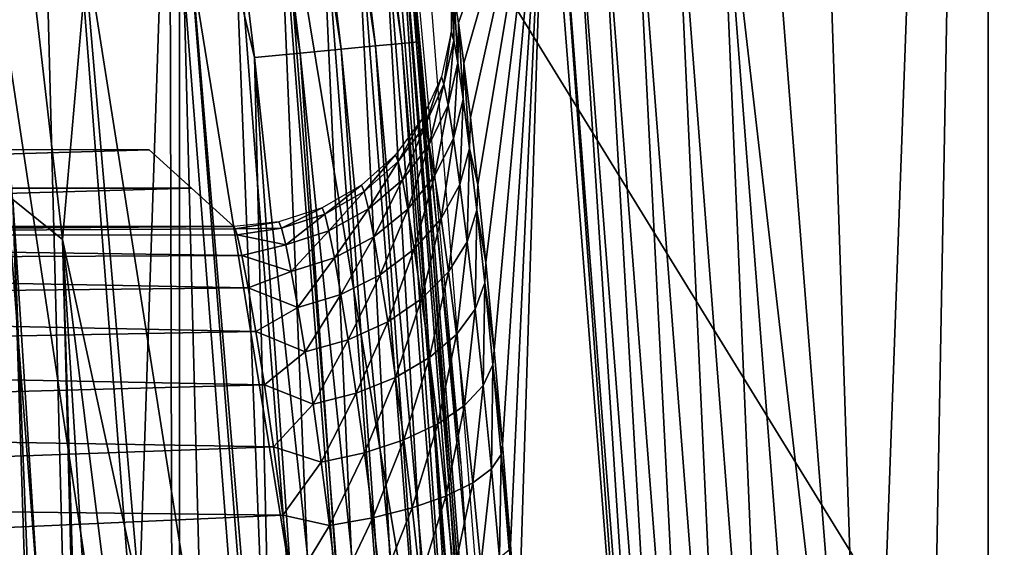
# Model space of a CAD drawing. Header units: millimetres. Extents: x -60 to 60, y -60 to 60.
# Tile 328 of 367: x 56.27 to 58.52, y 4.28 to 5.49. Entities that reach past the tile are written whole.
import ezdxf

# ---------------------------------------------------------------- set-up
doc = ezdxf.new("R2010")
doc.units = ezdxf.units.MM
doc.header["$LTSCALE"] = 81.481481
for name, color, linetype in [('1', 7, 'CONTINUOUS'), ('101', 7, 'CONTINUOUS'), ('117', 7, 'CONTINUOUS'), ('124', 7, 'CONTINUOUS'), ('182', 7, 'CONTINUOUS'), ('192', 7, 'CONTINUOUS'), ('197', 7, 'CONTINUOUS'), ('2', 7, 'CONTINUOUS'), ('209', 7, 'CONTINUOUS'), ('210', 7, 'CONTINUOUS'), ('224', 7, 'CONTINUOUS'), ('226', 7, 'CONTINUOUS'), ('228', 7, 'CONTINUOUS'), ('288', 7, 'CONTINUOUS')]:
    doc.layers.add(name, color=color, linetype=linetype)

msp = doc.modelspace()

# ---------------------------------------------------------------- linework, layer by layer
at = {"layer": '1', "color": 7, "linetype": 'Continuous', "true_color": 0xf5f5f5}
for points in [[(58.933, 3.0374), (57.1089, 6.002), (58.6985, 6.0672), (58.933, 3.0374)], [(57.3448, 3.0049), (57.1089, 6.002), (58.933, 3.0374), (57.3448, 3.0049)]]:
    msp.add_3dface(points, dxfattribs=at)
at = {"layer": '101', "color": 7, "linetype": 'Continuous', "true_color": 0xf5f5f5}
for points in [[(57.276, 5.4829, 13.4806), (57.4748, 6.0408, 28.0087), (57.2664, 5.5418, 13.2566), (57.276, 5.4829, 13.4806)], [(57.2885, 5.3905, 13.6917), (57.4748, 6.0408, 28.0087), (57.276, 5.4829, 13.4806), (57.2885, 5.3905, 13.6917)], [(57.3034, 5.2665, 13.8866), (57.4748, 6.0408, 28.0087), (57.2885, 5.3905, 13.6917), (57.3034, 5.2665, 13.8866)], [(57.3203, 5.1134, 14.0609), (57.4748, 6.0408, 28.0087), (57.3034, 5.2665, 13.8866), (57.3203, 5.1134, 14.0609)], [(57.3386, 4.9346, 14.21), (57.4748, 6.0408, 28.0087), (57.3203, 5.1134, 14.0609), (57.3386, 4.9346, 14.21)], [(57.3576, 4.7343, 14.3304), (57.4748, 6.0408, 28.0087), (57.3386, 4.9346, 14.21), (57.3576, 4.7343, 14.3304)], [(57.3767, 4.5174, 14.4187), (57.4748, 6.0408, 28.0087), (57.3576, 4.7343, 14.3304), (57.3767, 4.5174, 14.4187)], [(57.3951, 4.289, 14.4728), (57.4748, 6.0408, 28.0087), (57.3767, 4.5174, 14.4187), (57.3951, 4.289, 14.4728)], [(57.4126, 4.0525, 14.4913), (57.4748, 6.0408, 28.0087), (57.3951, 4.289, 14.4728), (57.4126, 4.0525, 14.4913)], [(57.7122, 3.0246, 28.0087), (57.4748, 6.0408, 28.0087), (57.4126, 4.0525, 14.4913), (57.7122, 3.0246, 28.0087)]]:
    msp.add_3dface(points, dxfattribs=at)
at = {"layer": '117', "color": 7, "linetype": 'Continuous', "true_color": 0xf5f5f5}
for points in [[(57.1089, 6.002), (57.3448, 3.0049), (56.8703, 5.8786, -0.021), (57.1089, 6.002)], [(56.8703, 5.8786, -0.021), (57.0975, 2.9432, -0.021), (56.6266, 5.8534, -0.0841), (56.8703, 5.8786, -0.021)], [(56.8703, 5.8786, -0.021), (57.3448, 3.0049), (57.0975, 2.9432, -0.021), (56.8703, 5.8786, -0.021)], [(56.6266, 5.8534, -0.0841), (56.8528, 2.9306, -0.0841), (56.3968, 5.8297, -0.1875), (56.6266, 5.8534, -0.0841)], [(56.6266, 5.8534, -0.0841), (57.0975, 2.9432, -0.021), (56.8528, 2.9306, -0.0841), (56.6266, 5.8534, -0.0841)], [(56.3968, 5.8297, -0.1875), (56.6222, 2.9187, -0.1875), (56.1877, 5.8081, -0.3282), (56.3968, 5.8297, -0.1875)], [(56.3968, 5.8297, -0.1875), (56.8528, 2.9306, -0.0841), (56.6222, 2.9187, -0.1875), (56.3968, 5.8297, -0.1875)], [(56.1877, 5.8081, -0.3282), (56.4122, 2.9079, -0.3282), (56.005, 5.7892, -0.5022), (56.1877, 5.8081, -0.3282)], [(56.005, 5.7892, -0.5022), (56.4122, 2.9079, -0.3282), (56.2288, 2.8984, -0.5022), (56.005, 5.7892, -0.5022)], [(56.1877, 5.8081, -0.3282), (56.6222, 2.9187, -0.1875), (56.4122, 2.9079, -0.3282), (56.1877, 5.8081, -0.3282)]]:
    msp.add_3dface(points, dxfattribs=at)
at = {"layer": '124', "color": 7, "linetype": 'Continuous', "true_color": 0xf5f5f5}
for points in [[(58.2115, 3.0503, 28.5), (57.9721, 6.0927, 28.5), (57.8729, 5.9823, 28.4877), (58.2115, 3.0503, 28.5)], [(57.4748, 6.0408, 28.0087), (57.7122, 3.0246, 28.0087), (57.4991, 5.9436, 28.118), (57.4748, 6.0408, 28.0087)], [(57.9055, 2.9849, 28.3931), (57.7687, 5.9715, 28.4515), (57.675, 5.9618, 28.3931), (57.9055, 2.9849, 28.3931)], [(57.9996, 2.9897, 28.4515), (57.8729, 5.9823, 28.4877), (57.7687, 5.9715, 28.4515), (57.9996, 2.9897, 28.4515)], [(57.9996, 2.9897, 28.4515), (57.7687, 5.9715, 28.4515), (57.9055, 2.9849, 28.3931), (57.9996, 2.9897, 28.4515)], [(58.1042, 2.9951, 28.4877), (58.2115, 3.0503, 28.5), (57.8729, 5.9823, 28.4877), (58.1042, 2.9951, 28.4877)], [(58.1042, 2.9951, 28.4877), (57.8729, 5.9823, 28.4877), (57.9996, 2.9897, 28.4515), (58.1042, 2.9951, 28.4877)], [(57.7288, 2.9758, 28.118), (57.5368, 5.9475, 28.2221), (57.4991, 5.9436, 28.118), (57.7288, 2.9758, 28.118)], [(57.7122, 3.0246, 28.0087), (57.7288, 2.9758, 28.118), (57.4991, 5.9436, 28.118), (57.7122, 3.0246, 28.0087)], [(57.7667, 2.9777, 28.2221), (57.5965, 5.9537, 28.3154), (57.5368, 5.9475, 28.2221), (57.7667, 2.9777, 28.2221)], [(57.7667, 2.9777, 28.2221), (57.5368, 5.9475, 28.2221), (57.7288, 2.9758, 28.118), (57.7667, 2.9777, 28.2221)], [(57.8266, 2.9808, 28.3154), (57.675, 5.9618, 28.3931), (57.5965, 5.9537, 28.3154), (57.8266, 2.9808, 28.3154)], [(57.8266, 2.9808, 28.3154), (57.5965, 5.9537, 28.3154), (57.7667, 2.9777, 28.2221), (57.8266, 2.9808, 28.3154)], [(57.9055, 2.9849, 28.3931), (57.675, 5.9618, 28.3931), (57.8266, 2.9808, 28.3154), (57.9055, 2.9849, 28.3931)]]:
    msp.add_3dface(points, dxfattribs=at)
at = {"layer": '182', "color": 7, "linetype": 'Continuous', "true_color": 0xf5f5f5}
for points in [[(53.6, 5.1923, 2.9825), (53.6, 5.1047, 8), (56.569, 5.1923, 2.9825), (53.6, 5.1923, 2.9825)], [(56.569, 5.1923, 2.9825), (53.6, 5.1047, 8), (56.6658, 5.1047, 8.0019), (56.569, 5.1923, 2.9825)], [(53.6, 5.1047, 8), (53.6, 5.0172, 13.0175), (56.6658, 5.1047, 8.0019), (53.6, 5.1047, 8)], [(53.6, 5.0172, 13.0175), (56.7623, 5.0172, 13.0175), (56.6658, 5.1047, 8.0019), (53.6, 5.0172, 13.0175)]]:
    msp.add_3dface(points, dxfattribs=at)
at = {"layer": '192', "color": 7, "linetype": 'Continuous', "true_color": 0xf5f5f5}
for points in [[(56.7623, 5.0172, 13.0175), (53.6, 5.0172, 13.0175), (53.6, 4.9952, 13.2089), (56.7623, 5.0172, 13.0175)], [(56.7623, 5.0172, 13.0175), (53.6, 4.9952, 13.2089), (56.7655, 5.0116, 13.1068), (56.7623, 5.0172, 13.0175)], [(56.7655, 5.0116, 13.1068), (53.6, 4.9952, 13.2089), (56.7697, 4.9983, 13.1941), (56.7655, 5.0116, 13.1068)], [(56.7697, 4.9983, 13.1941), (53.6, 4.9952, 13.2089), (56.7809, 4.9509, 13.3583), (56.7697, 4.9983, 13.1941)], [(53.6, 4.9952, 13.2089), (53.6, 4.9365, 13.3939), (56.7809, 4.9509, 13.3583), (53.6, 4.9952, 13.2089)], [(56.7809, 4.9509, 13.3583), (53.6, 4.9365, 13.3939), (56.7954, 4.8765, 13.5116), (56.7809, 4.9509, 13.3583)], [(53.6, 4.9365, 13.3939), (53.6, 4.8431, 13.564), (56.7954, 4.8765, 13.5116), (53.6, 4.9365, 13.3939)], [(56.7954, 4.8765, 13.5116), (53.6, 4.8431, 13.564), (56.8129, 4.7769, 13.6504), (56.7954, 4.8765, 13.5116)], [(53.6, 4.8431, 13.564), (53.6, 4.7186, 13.7128), (56.8129, 4.7769, 13.6504), (53.6, 4.8431, 13.564)], [(56.8129, 4.7769, 13.6504), (53.6, 4.7186, 13.7128), (56.8324, 4.6547, 13.7705), (56.8129, 4.7769, 13.6504)], [(53.6, 4.7186, 13.7128), (53.6, 4.5677, 13.8349), (56.8324, 4.6547, 13.7705), (53.6, 4.7186, 13.7128)], [(56.8324, 4.6547, 13.7705), (53.6, 4.5677, 13.8349), (56.8531, 4.5134, 13.8683), (56.8324, 4.6547, 13.7705)], [(53.6, 4.5677, 13.8349), (53.6, 4.3961, 13.9255), (56.8531, 4.5134, 13.8683), (53.6, 4.5677, 13.8349)], [(56.8531, 4.5134, 13.8683), (53.6, 4.3961, 13.9255), (56.8741, 4.3571, 13.9405), (56.8531, 4.5134, 13.8683)], [(53.6, 4.3961, 13.9255), (53.6, 4.2103, 13.9812), (56.8741, 4.3571, 13.9405), (53.6, 4.3961, 13.9255)], [(56.8741, 4.3571, 13.9405), (53.6, 4.2103, 13.9812), (56.8946, 4.1906, 13.9849), (56.8741, 4.3571, 13.9405)]]:
    msp.add_3dface(points, dxfattribs=at)
at = {"layer": '197', "color": 7, "linetype": 'Continuous', "true_color": 0xf5f5f5}
for points in [[(57.2652, 5.4427, 13.2326), (57.2599, 5.5654, 13.0175), (57.2591, 5.4614, 13.0157), (57.2652, 5.4427, 13.2326)], [(57.2664, 5.5418, 13.2566), (57.2599, 5.5654, 13.0175), (57.2652, 5.4427, 13.2326), (57.2664, 5.5418, 13.2566)], [(57.2745, 5.3915, 13.4447), (57.2664, 5.5418, 13.2566), (57.2652, 5.4427, 13.2326), (57.2745, 5.3915, 13.4447)], [(57.276, 5.4829, 13.4806), (57.2664, 5.5418, 13.2566), (57.2745, 5.3915, 13.4447), (57.276, 5.4829, 13.4806)], [(57.2867, 5.3087, 13.6472), (57.276, 5.4829, 13.4806), (57.2745, 5.3915, 13.4447), (57.2867, 5.3087, 13.6472)], [(57.2885, 5.3905, 13.6917), (57.276, 5.4829, 13.4806), (57.2867, 5.3087, 13.6472), (57.2885, 5.3905, 13.6917)], [(57.2428, 5.3424, 13.2158), (57.2591, 5.4614, 13.0157), (57.2368, 5.3597, 13.0143), (57.2428, 5.3424, 13.2158)], [(57.2652, 5.4427, 13.2326), (57.2591, 5.4614, 13.0157), (57.2428, 5.3424, 13.2158), (57.2652, 5.4427, 13.2326)], [(57.2521, 5.2949, 13.4128), (57.2652, 5.4427, 13.2326), (57.2428, 5.3424, 13.2158), (57.2521, 5.2949, 13.4128)], [(57.2745, 5.3915, 13.4447), (57.2652, 5.4427, 13.2326), (57.2521, 5.2949, 13.4128), (57.2745, 5.3915, 13.4447)], [(57.2644, 5.2181, 13.601), (57.2745, 5.3915, 13.4447), (57.2521, 5.2949, 13.4128), (57.2644, 5.2181, 13.601)], [(57.2867, 5.3087, 13.6472), (57.2745, 5.3915, 13.4447), (57.2644, 5.2181, 13.601), (57.2867, 5.3087, 13.6472)], [(57.3014, 5.1957, 13.8356), (57.2885, 5.3905, 13.6917), (57.2867, 5.3087, 13.6472), (57.3014, 5.1957, 13.8356)], [(57.3034, 5.2665, 13.8866), (57.2885, 5.3905, 13.6917), (57.3014, 5.1957, 13.8356), (57.3034, 5.2665, 13.8866)], [(57.2, 5.2487, 13.2009), (57.2368, 5.3597, 13.0143), (57.1939, 5.2649, 13.0135), (57.2, 5.2487, 13.2009)], [(57.2428, 5.3424, 13.2158), (57.2368, 5.3597, 13.0143), (57.2, 5.2487, 13.2009), (57.2428, 5.3424, 13.2158)], [(57.2093, 5.2045, 13.384), (57.2428, 5.3424, 13.2158), (57.2, 5.2487, 13.2009), (57.2093, 5.2045, 13.384)], [(57.2521, 5.2949, 13.4128), (57.2428, 5.3424, 13.2158), (57.2093, 5.2045, 13.384), (57.2521, 5.2949, 13.4128)], [(57.2215, 5.133, 13.559), (57.2521, 5.2949, 13.4128), (57.2093, 5.2045, 13.384), (57.2215, 5.133, 13.559)], [(57.2644, 5.2181, 13.601), (57.2521, 5.2949, 13.4128), (57.2215, 5.133, 13.559), (57.2644, 5.2181, 13.601)], [(57.2791, 5.1132, 13.776), (57.2867, 5.3087, 13.6472), (57.2644, 5.2181, 13.601), (57.2791, 5.1132, 13.776)], [(57.3014, 5.1957, 13.8356), (57.2867, 5.3087, 13.6472), (57.2791, 5.1132, 13.776), (57.3014, 5.1957, 13.8356)], [(57.1384, 5.1657, 13.1884), (57.1939, 5.2649, 13.0135), (57.1323, 5.1809, 13.0132), (57.1384, 5.1657, 13.1884)], [(57.2, 5.2487, 13.2009), (57.1939, 5.2649, 13.0135), (57.1384, 5.1657, 13.1884), (57.2, 5.2487, 13.2009)], [(57.1477, 5.1242, 13.3597), (57.2, 5.2487, 13.2009), (57.1384, 5.1657, 13.1884), (57.1477, 5.1242, 13.3597)], [(57.2093, 5.2045, 13.384), (57.2, 5.2487, 13.2009), (57.1477, 5.1242, 13.3597), (57.2093, 5.2045, 13.384)], [(57.3203, 5.1134, 14.0609), (57.3034, 5.2665, 13.8866), (57.3014, 5.1957, 13.8356), (57.3203, 5.1134, 14.0609)], [(57.16, 5.057, 13.5231), (57.2093, 5.2045, 13.384), (57.1477, 5.1242, 13.3597), (57.16, 5.057, 13.5231)], [(57.2215, 5.133, 13.559), (57.2093, 5.2045, 13.384), (57.16, 5.057, 13.5231), (57.2215, 5.133, 13.559)], [(57.2363, 5.0354, 13.7217), (57.2644, 5.2181, 13.601), (57.2215, 5.133, 13.559), (57.2363, 5.0354, 13.7217)], [(57.2791, 5.1132, 13.776), (57.2644, 5.2181, 13.601), (57.2363, 5.0354, 13.7217), (57.2791, 5.1132, 13.776)], [(57.0607, 5.0969, 13.1791), (57.1323, 5.1809, 13.0132), (57.0546, 5.1116, 13.0135), (57.0607, 5.0969, 13.1791)], [(57.1384, 5.1657, 13.1884), (57.1323, 5.1809, 13.0132), (57.0607, 5.0969, 13.1791), (57.1384, 5.1657, 13.1884)], [(57.2958, 4.9824, 13.9339), (57.3014, 5.1957, 13.8356), (57.2791, 5.1132, 13.776), (57.2958, 4.9824, 13.9339)], [(57.3181, 5.0547, 14.0054), (57.3014, 5.1957, 13.8356), (57.2958, 4.9824, 13.9339), (57.3181, 5.0547, 14.0054)], [(57.3181, 5.0547, 14.0054), (57.3203, 5.1134, 14.0609), (57.3014, 5.1957, 13.8356), (57.3181, 5.0547, 14.0054)], [(57.0701, 5.0573, 13.3407), (57.1384, 5.1657, 13.1884), (57.0607, 5.0969, 13.1791), (57.0701, 5.0573, 13.3407)], [(57.1477, 5.1242, 13.3597), (57.1384, 5.1657, 13.1884), (57.0701, 5.0573, 13.3407), (57.1477, 5.1242, 13.3597)], [(57.1748, 4.9656, 13.675), (57.2215, 5.133, 13.559), (57.16, 5.057, 13.5231), (57.1748, 4.9656, 13.675)], [(57.2363, 5.0354, 13.7217), (57.2215, 5.133, 13.559), (57.1748, 4.9656, 13.675), (57.2363, 5.0354, 13.7217)], [(56.9704, 5.0454, 13.1732), (57.0546, 5.1116, 13.0135), (56.9643, 5.0598, 13.0143), (56.9704, 5.0454, 13.1732)], [(57.0607, 5.0969, 13.1791), (57.0546, 5.1116, 13.0135), (56.9704, 5.0454, 13.1732), (57.0607, 5.0969, 13.1791)], [(57.0825, 4.9935, 13.4948), (57.1477, 5.1242, 13.3597), (57.0701, 5.0573, 13.3407), (57.0825, 4.9935, 13.4948)], [(57.16, 5.057, 13.5231), (57.1477, 5.1242, 13.3597), (57.0825, 4.9935, 13.4948), (57.16, 5.057, 13.5231)], [(57.253, 4.9137, 13.8684), (57.2791, 5.1132, 13.776), (57.2363, 5.0354, 13.7217), (57.253, 4.9137, 13.8684)], [(57.2958, 4.9824, 13.9339), (57.2791, 5.1132, 13.776), (57.253, 4.9137, 13.8684), (57.2958, 4.9824, 13.9339)], [(57.3386, 4.9346, 14.21), (57.3203, 5.1134, 14.0609), (57.3181, 5.0547, 14.0054), (57.3386, 4.9346, 14.21)], [(56.9799, 5.007, 13.3281), (57.0607, 5.0969, 13.1791), (56.9704, 5.0454, 13.1732), (56.9799, 5.007, 13.3281)], [(57.0701, 5.0573, 13.3407), (57.0607, 5.0969, 13.1791), (56.9799, 5.007, 13.3281), (57.0701, 5.0573, 13.3407)], [(56.8714, 5.0134, 13.171), (56.9643, 5.0598, 13.0143), (56.8652, 5.0279, 13.0157), (56.8714, 5.0134, 13.171)], [(56.9704, 5.0454, 13.1732), (56.9643, 5.0598, 13.0143), (56.8714, 5.0134, 13.171), (56.9704, 5.0454, 13.1732)], [(56.8809, 4.9753, 13.3222), (56.9704, 5.0454, 13.1732), (56.8714, 5.0134, 13.171), (56.8809, 4.9753, 13.3222)], [(56.9799, 5.007, 13.3281), (56.9704, 5.0454, 13.1732), (56.8809, 4.9753, 13.3222), (56.9799, 5.007, 13.3281)], [(56.9923, 4.9453, 13.4755), (57.0701, 5.0573, 13.3407), (56.9799, 5.007, 13.3281), (56.9923, 4.9453, 13.4755)], [(57.0825, 4.9935, 13.4948), (57.0701, 5.0573, 13.3407), (56.9923, 4.9453, 13.4755), (57.0825, 4.9935, 13.4948)], [(57.0973, 4.9068, 13.6378), (57.16, 5.057, 13.5231), (57.0825, 4.9935, 13.4948), (57.0973, 4.9068, 13.6378)], [(57.1748, 4.9656, 13.675), (57.16, 5.057, 13.5231), (57.0973, 4.9068, 13.6378), (57.1748, 4.9656, 13.675)], [(57.3139, 4.8281, 14.0707), (57.3181, 5.0547, 14.0054), (57.2958, 4.9824, 13.9339), (57.3139, 4.8281, 14.0707)], [(57.3361, 4.8886, 14.1524), (57.3181, 5.0547, 14.0054), (57.3139, 4.8281, 14.0707), (57.3361, 4.8886, 14.1524)], [(57.3361, 4.8886, 14.1524), (57.3386, 4.9346, 14.21), (57.3181, 5.0547, 14.0054), (57.3361, 4.8886, 14.1524)], [(56.7623, 5.0172, 13.0175), (56.7655, 5.0116, 13.1068), (56.8652, 5.0279, 13.0157), (56.7623, 5.0172, 13.0175)], [(56.7655, 5.0116, 13.1068), (56.8714, 5.0134, 13.171), (56.8652, 5.0279, 13.0157), (56.7655, 5.0116, 13.1068)], [(57.1915, 4.8516, 13.8117), (57.2363, 5.0354, 13.7217), (57.1748, 4.9656, 13.675), (57.1915, 4.8516, 13.8117)], [(57.253, 4.9137, 13.8684), (57.2363, 5.0354, 13.7217), (57.1915, 4.8516, 13.8117), (57.253, 4.9137, 13.8684)], [(56.7655, 5.0116, 13.1068), (56.7697, 4.9983, 13.1941), (56.8714, 5.0134, 13.171), (56.7655, 5.0116, 13.1068)], [(56.7697, 4.9983, 13.1941), (56.8809, 4.9753, 13.3222), (56.8714, 5.0134, 13.171), (56.7697, 4.9983, 13.1941)], [(56.7697, 4.9983, 13.1941), (56.7809, 4.9509, 13.3583), (56.8809, 4.9753, 13.3222), (56.7697, 4.9983, 13.1941)], [(56.8933, 4.9143, 13.4658), (56.9799, 5.007, 13.3281), (56.8809, 4.9753, 13.3222), (56.8933, 4.9143, 13.4658)], [(56.9923, 4.9453, 13.4755), (56.9799, 5.007, 13.3281), (56.8933, 4.9143, 13.4658), (56.9923, 4.9453, 13.4755)], [(56.7809, 4.9509, 13.3583), (56.8933, 4.9143, 13.4658), (56.8809, 4.9753, 13.3222), (56.7809, 4.9509, 13.3583)], [(57.0072, 4.8616, 13.6119), (57.0825, 4.9935, 13.4948), (56.9923, 4.9453, 13.4755), (57.0072, 4.8616, 13.6119)], [(57.0973, 4.9068, 13.6378), (57.0825, 4.9935, 13.4948), (57.0072, 4.8616, 13.6119), (57.0973, 4.9068, 13.6378)], [(57.2711, 4.7702, 13.9954), (57.2958, 4.9824, 13.9339), (57.253, 4.9137, 13.8684), (57.2711, 4.7702, 13.9954)], [(57.3139, 4.8281, 14.0707), (57.2958, 4.9824, 13.9339), (57.2711, 4.7702, 13.9954), (57.3139, 4.8281, 14.0707)], [(57.1141, 4.7989, 13.7663), (57.1748, 4.9656, 13.675), (57.0973, 4.9068, 13.6378), (57.1141, 4.7989, 13.7663)], [(57.1915, 4.8516, 13.8117), (57.1748, 4.9656, 13.675), (57.1141, 4.7989, 13.7663), (57.1915, 4.8516, 13.8117)], [(56.7809, 4.9509, 13.3583), (56.7954, 4.8765, 13.5116), (56.8933, 4.9143, 13.4658), (56.7809, 4.9509, 13.3583)], [(56.9083, 4.8319, 13.5983), (56.9923, 4.9453, 13.4755), (56.8933, 4.9143, 13.4658), (56.9083, 4.8319, 13.5983)], [(57.0072, 4.8616, 13.6119), (56.9923, 4.9453, 13.4755), (56.9083, 4.8319, 13.5983), (57.0072, 4.8616, 13.6119)], [(57.3576, 4.7343, 14.3304), (57.3386, 4.9346, 14.21), (57.3361, 4.8886, 14.1524), (57.3576, 4.7343, 14.3304)], [(56.7954, 4.8765, 13.5116), (56.9083, 4.8319, 13.5983), (56.8933, 4.9143, 13.4658), (56.7954, 4.8765, 13.5116)], [(57.2096, 4.7174, 13.93), (57.253, 4.9137, 13.8684), (57.1915, 4.8516, 13.8117), (57.2096, 4.7174, 13.93)], [(57.2711, 4.7702, 13.9954), (57.253, 4.9137, 13.8684), (57.2096, 4.7174, 13.93), (57.2711, 4.7702, 13.9954)], [(57.024, 4.7578, 13.7341), (57.0973, 4.9068, 13.6378), (57.0072, 4.8616, 13.6119), (57.024, 4.7578, 13.7341)], [(57.1141, 4.7989, 13.7663), (57.0973, 4.9068, 13.6378), (57.024, 4.7578, 13.7341), (57.1141, 4.7989, 13.7663)], [(57.3327, 4.6536, 14.1827), (57.3361, 4.8886, 14.1524), (57.3139, 4.8281, 14.0707), (57.3327, 4.6536, 14.1827)], [(57.3549, 4.7009, 14.2728), (57.3361, 4.8886, 14.1524), (57.3327, 4.6536, 14.1827), (57.3549, 4.7009, 14.2728)], [(57.3549, 4.7009, 14.2728), (57.3576, 4.7343, 14.3304), (57.3361, 4.8886, 14.1524), (57.3549, 4.7009, 14.2728)], [(56.7954, 4.8765, 13.5116), (56.8129, 4.7769, 13.6504), (56.9083, 4.8319, 13.5983), (56.7954, 4.8765, 13.5116)], [(56.9252, 4.7301, 13.7166), (57.0072, 4.8616, 13.6119), (56.9083, 4.8319, 13.5983), (56.9252, 4.7301, 13.7166)], [(57.024, 4.7578, 13.7341), (57.0072, 4.8616, 13.6119), (56.9252, 4.7301, 13.7166), (57.024, 4.7578, 13.7341)], [(57.1322, 4.6721, 13.8772), (57.1915, 4.8516, 13.8117), (57.1141, 4.7989, 13.7663), (57.1322, 4.6721, 13.8772)], [(57.2096, 4.7174, 13.93), (57.1915, 4.8516, 13.8117), (57.1322, 4.6721, 13.8772), (57.2096, 4.7174, 13.93)], [(56.8129, 4.7769, 13.6504), (56.9252, 4.7301, 13.7166), (56.9083, 4.8319, 13.5983), (56.8129, 4.7769, 13.6504)], [(57.2899, 4.608, 14.0995), (57.3139, 4.8281, 14.0707), (57.2711, 4.7702, 13.9954), (57.2899, 4.608, 14.0995)], [(57.3327, 4.6536, 14.1827), (57.3139, 4.8281, 14.0707), (57.2899, 4.608, 14.0995), (57.3327, 4.6536, 14.1827)], [(57.0421, 4.6361, 13.8392), (57.1141, 4.7989, 13.7663), (57.024, 4.7578, 13.7341), (57.0421, 4.6361, 13.8392)], [(57.1322, 4.6721, 13.8772), (57.1141, 4.7989, 13.7663), (57.0421, 4.6361, 13.8392), (57.1322, 4.6721, 13.8772)], [(56.8129, 4.7769, 13.6504), (56.8324, 4.6547, 13.7705), (56.9252, 4.7301, 13.7166), (56.8129, 4.7769, 13.6504)], [(56.9434, 4.6111, 13.8179), (57.024, 4.7578, 13.7341), (56.9252, 4.7301, 13.7166), (56.9434, 4.6111, 13.8179)], [(57.0421, 4.6361, 13.8392), (57.024, 4.7578, 13.7341), (56.9434, 4.6111, 13.8179), (57.0421, 4.6361, 13.8392)], [(57.2285, 4.5659, 14.0267), (57.2711, 4.7702, 13.9954), (57.2096, 4.7174, 13.93), (57.2285, 4.5659, 14.0267)], [(57.2899, 4.608, 14.0995), (57.2711, 4.7702, 13.9954), (57.2285, 4.5659, 14.0267), (57.2899, 4.608, 14.0995)], [(56.8324, 4.6547, 13.7705), (56.9434, 4.6111, 13.8179), (56.9252, 4.7301, 13.7166), (56.8324, 4.6547, 13.7705)], [(57.3767, 4.5174, 14.4187), (57.3576, 4.7343, 14.3304), (57.3549, 4.7009, 14.2728), (57.3767, 4.5174, 14.4187)], [(57.151, 4.5292, 13.9676), (57.2096, 4.7174, 13.93), (57.1322, 4.6721, 13.8772), (57.151, 4.5292, 13.9676)], [(57.2285, 4.5659, 14.0267), (57.2096, 4.7174, 13.93), (57.151, 4.5292, 13.9676), (57.2285, 4.5659, 14.0267)], [(57.3516, 4.4629, 14.2669), (57.3549, 4.7009, 14.2728), (57.3327, 4.6536, 14.1827), (57.3516, 4.4629, 14.2669)], [(57.3738, 4.4956, 14.3633), (57.3549, 4.7009, 14.2728), (57.3516, 4.4629, 14.2669), (57.3738, 4.4956, 14.3633)], [(57.3738, 4.4956, 14.3633), (57.3767, 4.5174, 14.4187), (57.3549, 4.7009, 14.2728), (57.3738, 4.4956, 14.3633)], [(57.061, 4.4994, 13.9246), (57.1322, 4.6721, 13.8772), (57.0421, 4.6361, 13.8392), (57.061, 4.4994, 13.9246)], [(57.151, 4.5292, 13.9676), (57.1322, 4.6721, 13.8772), (57.061, 4.4994, 13.9246), (57.151, 4.5292, 13.9676)], [(56.8324, 4.6547, 13.7705), (56.8531, 4.5134, 13.8683), (56.9434, 4.6111, 13.8179), (56.8324, 4.6547, 13.7705)], [(57.3088, 4.4307, 14.1776), (57.3327, 4.6536, 14.1827), (57.2899, 4.608, 14.0995), (57.3088, 4.4307, 14.1776)], [(57.3516, 4.4629, 14.2669), (57.3327, 4.6536, 14.1827), (57.3088, 4.4307, 14.1776), (57.3516, 4.4629, 14.2669)], [(56.9622, 4.4779, 13.8997), (57.0421, 4.6361, 13.8392), (56.9434, 4.6111, 13.8179), (56.9622, 4.4779, 13.8997)], [(57.061, 4.4994, 13.9246), (57.0421, 4.6361, 13.8392), (56.9622, 4.4779, 13.8997), (57.061, 4.4994, 13.9246)], [(56.8531, 4.5134, 13.8683), (56.9622, 4.4779, 13.8997), (56.9434, 4.6111, 13.8179), (56.8531, 4.5134, 13.8683)], [(57.2474, 4.4004, 14.0992), (57.2899, 4.608, 14.0995), (57.2285, 4.5659, 14.0267), (57.2474, 4.4004, 14.0992)], [(57.3088, 4.4307, 14.1776), (57.2899, 4.608, 14.0995), (57.2474, 4.4004, 14.0992), (57.3088, 4.4307, 14.1776)], [(57.1699, 4.3733, 14.0351), (57.2285, 4.5659, 14.0267), (57.151, 4.5292, 13.9676), (57.1699, 4.3733, 14.0351)], [(57.2474, 4.4004, 14.0992), (57.2285, 4.5659, 14.0267), (57.1699, 4.3733, 14.0351), (57.2474, 4.4004, 14.0992)], [(57.0799, 4.3507, 13.988), (57.151, 4.5292, 13.9676), (57.061, 4.4994, 13.9246), (57.0799, 4.3507, 13.988)], [(57.1699, 4.3733, 14.0351), (57.151, 4.5292, 13.9676), (57.0799, 4.3507, 13.988), (57.1699, 4.3733, 14.0351)], [(56.8531, 4.5134, 13.8683), (56.8741, 4.3571, 13.9405), (56.9622, 4.4779, 13.8997), (56.8531, 4.5134, 13.8683)], [(57.3951, 4.289, 14.4728), (57.3767, 4.5174, 14.4187), (57.3738, 4.4956, 14.3633), (57.3951, 4.289, 14.4728)], [(56.9811, 4.3334, 13.96), (57.061, 4.4994, 13.9246), (56.9622, 4.4779, 13.8997), (56.9811, 4.3334, 13.96)], [(57.0799, 4.3507, 13.988), (57.061, 4.4994, 13.9246), (56.9811, 4.3334, 13.96), (57.0799, 4.3507, 13.988)], [(57.37, 4.2603, 14.3208), (57.3738, 4.4956, 14.3633), (57.3516, 4.4629, 14.2669), (57.37, 4.2603, 14.3208)], [(57.3922, 4.2777, 14.421), (57.3738, 4.4956, 14.3633), (57.37, 4.2603, 14.3208), (57.3922, 4.2777, 14.421)], [(57.3922, 4.2777, 14.421), (57.3951, 4.289, 14.4728), (57.3738, 4.4956, 14.3633), (57.3922, 4.2777, 14.421)], [(56.8741, 4.3571, 13.9405), (56.9811, 4.3334, 13.96), (56.9622, 4.4779, 13.8997), (56.8741, 4.3571, 13.9405)], [(57.3272, 4.2424, 14.2276), (57.3516, 4.4629, 14.2669), (57.3088, 4.4307, 14.1776), (57.3272, 4.2424, 14.2276)], [(57.37, 4.2603, 14.3208), (57.3516, 4.4629, 14.2669), (57.3272, 4.2424, 14.2276), (57.37, 4.2603, 14.3208)], [(57.2657, 4.2248, 14.1454), (57.3088, 4.4307, 14.1776), (57.2474, 4.4004, 14.0992), (57.2657, 4.2248, 14.1454)], [(57.3272, 4.2424, 14.2276), (57.3088, 4.4307, 14.1776), (57.2657, 4.2248, 14.1454), (57.3272, 4.2424, 14.2276)], [(57.1883, 4.2083, 14.0778), (57.2474, 4.4004, 14.0992), (57.1699, 4.3733, 14.0351), (57.1883, 4.2083, 14.0778)], [(57.2657, 4.2248, 14.1454), (57.2474, 4.4004, 14.0992), (57.1883, 4.2083, 14.0778), (57.2657, 4.2248, 14.1454)], [(57.0982, 4.1935, 14.0277), (57.1699, 4.3733, 14.0351), (57.0799, 4.3507, 13.988), (57.0982, 4.1935, 14.0277)], [(57.1883, 4.2083, 14.0778), (57.1699, 4.3733, 14.0351), (57.0982, 4.1935, 14.0277), (57.1883, 4.2083, 14.0778)], [(56.8741, 4.3571, 13.9405), (56.8946, 4.1906, 13.9849), (56.9811, 4.3334, 13.96), (56.8741, 4.3571, 13.9405)], [(56.9994, 4.1811, 13.9974), (57.0799, 4.3507, 13.988), (56.9811, 4.3334, 13.96), (56.9994, 4.1811, 13.9974)], [(57.0982, 4.1935, 14.0277), (57.0799, 4.3507, 13.988), (56.9994, 4.1811, 13.9974), (57.0982, 4.1935, 14.0277)], [(56.8946, 4.1906, 13.9849), (56.9994, 4.1811, 13.9974), (56.9811, 4.3334, 13.96), (56.8946, 4.1906, 13.9849)], [(57.4096, 4.0523, 14.4442), (57.3951, 4.289, 14.4728), (57.3922, 4.2777, 14.421), (57.4096, 4.0523, 14.4442)], [(57.4126, 4.0525, 14.4913), (57.3951, 4.289, 14.4728), (57.4096, 4.0523, 14.4442), (57.4126, 4.0525, 14.4913)]]:
    msp.add_3dface(points, dxfattribs=at)
at = {"layer": '2', "color": 7, "linetype": 'Continuous', "true_color": 0xf5f5f5}
for points in [[(58.2115, 3.0503, 28.5), (57.8606, 13.655, 28.5), (57.9721, 6.0927, 28.5), (58.2115, 3.0503, 28.5)], [(58.4868, 10.6583, 28.5), (57.8606, 13.655, 28.5), (58.2115, 3.0503, 28.5), (58.4868, 10.6583, 28.5)], [(58.2913, 0, 28.5), (58.4868, 10.6583, 28.5), (58.2115, 3.0503, 28.5), (58.2913, 0, 28.5)], [(58.4868, -10.6583, 28.5), (58.4868, 10.6583, 28.5), (58.2913, 0, 28.5), (58.4868, -10.6583, 28.5)], [(58.9579, -7.6333, 28.5), (58.4868, 10.6583, 28.5), (58.4868, -10.6583, 28.5), (58.9579, -7.6333, 28.5)], [(58.9579, 7.6333, 28.5), (58.4868, 10.6583, 28.5), (58.9579, -7.6333, 28.5), (58.9579, 7.6333, 28.5)]]:
    msp.add_3dface(points, dxfattribs=at)
at = {"layer": '209', "color": 151, "linetype": 'Continuous', "true_color": 0x7dbfed}
for points in [[(56.2489, 8.9086, 28.5), (56.6381, -5.9525, 28.5), (56.6381, 5.9525, 28.5), (56.2489, 8.9086, 28.5)], [(56.2489, -8.9086, 28.5), (56.6381, -5.9525, 28.5), (56.2489, 8.9086, 28.5), (56.2489, -8.9086, 28.5)], [(56.6381, 5.9525, 28.5), (56.872, -2.9801, 28.5), (56.872, 2.9801, 28.5), (56.6381, 5.9525, 28.5)], [(56.6381, -5.9525, 28.5), (56.872, -2.9801, 28.5), (56.6381, 5.9525, 28.5), (56.6381, -5.9525, 28.5)]]:
    msp.add_3dface(points, dxfattribs=at)
at = {"layer": '210', "color": 151, "linetype": 'Continuous', "true_color": 0x7dbfed}
for points in [[(56.4239, 5.5983, 25.5), (56.6156, 6.2207, 25.5), (56.5469, 4.1737, 25.5), (56.4239, 5.5983, 25.5)], [(56.5469, 4.1737, 25.5), (56.6156, 6.2207, 25.5), (56.6236, 2.9584, 25.5), (56.5469, 4.1737, 25.5)], [(56.6156, 6.2207, 25.5), (56.8616, 3.2826, 25.5), (56.6236, 2.9584, 25.5), (56.6156, 6.2207, 25.5)]]:
    msp.add_3dface(points, dxfattribs=at)
at = {"layer": '224', "color": 151, "linetype": 'Continuous', "true_color": 0x7dbfed}
for points in [[(57.1463, 5.4359, 25.7779), (56.7402, 8.3017, 25.6846), (56.7995, 8.3104, 25.7779), (57.1463, 5.4359, 25.7779)], [(56.837, 8.3159, 25.882), (57.184, 5.4395, 25.882), (56.7995, 8.3104, 25.7779), (56.837, 8.3159, 25.882)], [(57.184, 5.4395, 25.882), (57.1463, 5.4359, 25.7779), (56.7995, 8.3104, 25.7779), (57.184, 5.4395, 25.882)], [(56.837, 8.3159, 25.882), (57.1461, 5.9616, 25.9913), (57.184, 5.4395, 25.882), (56.837, 8.3159, 25.882)], [(57.0079, 5.4227, 25.6069), (56.5688, 8.2766, 25.5485), (56.662, 8.2902, 25.6069), (57.0079, 5.4227, 25.6069)], [(57.0866, 5.4302, 25.6846), (56.662, 8.2902, 25.6069), (56.7402, 8.3017, 25.6846), (57.0866, 5.4302, 25.6846)], [(57.0079, 5.4227, 25.6069), (56.662, 8.2902, 25.6069), (57.0866, 5.4302, 25.6846), (57.0079, 5.4227, 25.6069)], [(57.0866, 5.4302, 25.6846), (56.7402, 8.3017, 25.6846), (57.1463, 5.4359, 25.7779), (57.0866, 5.4302, 25.6846)], [(56.9142, 5.4138, 25.5485), (56.4652, 8.2614, 25.5123), (56.5688, 8.2766, 25.5485), (56.9142, 5.4138, 25.5485)], [(56.9142, 5.4138, 25.5485), (56.5688, 8.2766, 25.5485), (57.0079, 5.4227, 25.6069), (56.9142, 5.4138, 25.5485)], [(56.8099, 5.4039, 25.5123), (56.4652, 8.2614, 25.5123), (56.9142, 5.4138, 25.5485), (56.8099, 5.4039, 25.5123)], [(56.8099, 5.4039, 25.5123), (56.6156, 6.2207, 25.5), (56.4652, 8.2614, 25.5123), (56.8099, 5.4039, 25.5123)], [(56.8616, 3.2826, 25.5), (56.6156, 6.2207, 25.5), (56.8099, 5.4039, 25.5123), (56.8616, 3.2826, 25.5)], [(57.1461, 5.9616, 25.9913), (57.2817, 4.4748, 25.9913), (57.184, 5.4395, 25.882), (57.1461, 5.9616, 25.9913)], [(57.2878, 2.5449, 25.6846), (57.0079, 5.4227, 25.6069), (57.0866, 5.4302, 25.6846), (57.2878, 2.5449, 25.6846)], [(57.3477, 2.5476, 25.7779), (57.0866, 5.4302, 25.6846), (57.1463, 5.4359, 25.7779), (57.3477, 2.5476, 25.7779)], [(57.2878, 2.5449, 25.6846), (57.0866, 5.4302, 25.6846), (57.3477, 2.5476, 25.7779), (57.2878, 2.5449, 25.6846)], [(57.184, 5.4395, 25.882), (57.3856, 2.5493, 25.882), (57.1463, 5.4359, 25.7779), (57.184, 5.4395, 25.882)], [(57.3856, 2.5493, 25.882), (57.3477, 2.5476, 25.7779), (57.1463, 5.4359, 25.7779), (57.3856, 2.5493, 25.882)], [(57.2817, 4.4748, 25.9913), (57.3786, 2.9849, 25.9913), (57.184, 5.4395, 25.882), (57.2817, 4.4748, 25.9913)], [(57.184, 5.4395, 25.882), (57.3786, 2.9849, 25.9913), (57.3856, 2.5493, 25.882), (57.184, 5.4395, 25.882)], [(57.1147, 2.5373, 25.5485), (56.8099, 5.4039, 25.5123), (56.9142, 5.4138, 25.5485), (57.1147, 2.5373, 25.5485)], [(57.0101, 2.5326, 25.5123), (56.8099, 5.4039, 25.5123), (57.1147, 2.5373, 25.5485), (57.0101, 2.5326, 25.5123)], [(57.0101, 2.5326, 25.5123), (56.8616, 3.2826, 25.5), (56.8099, 5.4039, 25.5123), (57.0101, 2.5326, 25.5123)], [(57.2089, 2.5414, 25.6069), (56.9142, 5.4138, 25.5485), (57.0079, 5.4227, 25.6069), (57.2089, 2.5414, 25.6069)], [(57.1147, 2.5373, 25.5485), (56.9142, 5.4138, 25.5485), (57.2089, 2.5414, 25.6069), (57.1147, 2.5373, 25.5485)], [(57.2089, 2.5414, 25.6069), (57.0079, 5.4227, 25.6069), (57.2878, 2.5449, 25.6846), (57.2089, 2.5414, 25.6069)]]:
    msp.add_3dface(points, dxfattribs=at)
at = {"layer": '226', "color": 151, "linetype": 'Continuous', "true_color": 0x7dbfed}
for points in [[(57.4125, 3.0089, 28), (57.1763, 6.0095, 28), (57.1353, 6.0051, 28), (57.4125, 3.0089, 28)], [(57.3713, 3.0067, 28), (57.4125, 3.0089, 28), (57.1353, 6.0051, 28), (57.3713, 3.0067, 28)]]:
    msp.add_3dface(points, dxfattribs=at)
at = {"layer": '228', "color": 151, "linetype": 'Continuous', "true_color": 0x7dbfed}
for points in [[(57.3713, 3.0067, 28), (57.1353, 6.0051, 28), (57.133, 5.9058, 28.1113), (57.3713, 3.0067, 28)], [(56.6381, 5.9525, 28.5), (56.872, 2.9801, 28.5), (56.7583, 5.867, 28.4876), (56.6381, 5.9525, 28.5)], [(57.0369, 5.8958, 28.3119), (57.2647, 2.9518, 28.3119), (57.0962, 5.902, 28.217), (57.0369, 5.8958, 28.3119)], [(57.0962, 5.902, 28.217), (57.3243, 2.9549, 28.217), (57.133, 5.9058, 28.1113), (57.0962, 5.902, 28.217)], [(57.0962, 5.902, 28.217), (57.2647, 2.9518, 28.3119), (57.3243, 2.9549, 28.217), (57.0962, 5.902, 28.217)], [(57.133, 5.9058, 28.1113), (57.3243, 2.9549, 28.217), (57.3613, 2.9568, 28.1113), (57.133, 5.9058, 28.1113)], [(57.3713, 3.0067, 28), (57.133, 5.9058, 28.1113), (57.3613, 2.9568, 28.1113), (57.3713, 3.0067, 28)], [(56.7583, 5.867, 28.4876), (56.9851, 2.9374, 28.4876), (56.8635, 5.8779, 28.4507), (56.7583, 5.867, 28.4876)], [(56.8635, 5.8779, 28.4507), (57.0907, 2.9429, 28.4507), (56.958, 5.8877, 28.3911), (56.8635, 5.8779, 28.4507)], [(56.8635, 5.8779, 28.4507), (56.9851, 2.9374, 28.4876), (57.0907, 2.9429, 28.4507), (56.8635, 5.8779, 28.4507)], [(56.958, 5.8877, 28.3911), (57.1856, 2.9477, 28.3911), (57.0369, 5.8958, 28.3119), (56.958, 5.8877, 28.3911)], [(56.958, 5.8877, 28.3911), (57.0907, 2.9429, 28.4507), (57.1856, 2.9477, 28.3911), (56.958, 5.8877, 28.3911)], [(57.0369, 5.8958, 28.3119), (57.1856, 2.9477, 28.3911), (57.2647, 2.9518, 28.3119), (57.0369, 5.8958, 28.3119)], [(56.7583, 5.867, 28.4876), (56.872, 2.9801, 28.5), (56.9851, 2.9374, 28.4876), (56.7583, 5.867, 28.4876)]]:
    msp.add_3dface(points, dxfattribs=at)
at = {"layer": '288', "color": 151, "linetype": 'Continuous', "true_color": 0x7dbfed}
for points in [[(56.0308, 7.9412, 25.4877), (56.4239, 5.5983, 25.5), (56.3706, 4.9875, 25.4877), (56.0308, 7.9412, 25.4877)], [(56.0308, 7.9412, 25.4877), (56.3706, 4.9875, 25.4877), (56.2572, 5.0786, 25.4515), (56.0308, 7.9412, 25.4877)], [(56.4239, 5.5983, 25.5), (56.5469, 4.1737, 25.5), (56.3706, 4.9875, 25.4877), (56.4239, 5.5983, 25.5)], [(56.3482, 2.2123, 25.393), (56.3002, 2.2569, 25.3517), (56.1552, 5.1603, 25.3931), (56.3482, 2.2123, 25.393)], [(56.3482, 2.2123, 25.393), (56.1552, 5.1603, 25.3931), (56.2572, 5.0786, 25.4515), (56.3482, 2.2123, 25.393)], [(56.3002, 2.2569, 25.3517), (56.2661, 2.2884, 25.3152), (56.1552, 5.1603, 25.3931), (56.3002, 2.2569, 25.3517)], [(56.3725, 2.1897, 25.4103), (56.3482, 2.2123, 25.393), (56.2572, 5.0786, 25.4515), (56.3725, 2.1897, 25.4103)], [(56.4461, 2.1214, 25.4515), (56.3725, 2.1897, 25.4103), (56.2572, 5.0786, 25.4515), (56.4461, 2.1214, 25.4515)], [(56.3706, 4.9875, 25.4877), (56.4461, 2.1214, 25.4515), (56.2572, 5.0786, 25.4515), (56.3706, 4.9875, 25.4877)], [(56.3706, 4.9875, 25.4877), (56.6236, 2.9584, 25.5), (56.5547, 2.0203, 25.4877), (56.3706, 4.9875, 25.4877)], [(56.5469, 4.1737, 25.5), (56.6236, 2.9584, 25.5), (56.3706, 4.9875, 25.4877), (56.5469, 4.1737, 25.5)], [(56.4461, 2.1214, 25.4515), (56.3706, 4.9875, 25.4877), (56.4598, 2.1086, 25.4575), (56.4461, 2.1214, 25.4515)], [(56.3706, 4.9875, 25.4877), (56.5547, 2.0203, 25.4877), (56.4598, 2.1086, 25.4575), (56.3706, 4.9875, 25.4877)]]:
    msp.add_3dface(points, dxfattribs=at)

doc.saveas('drawing.dxf')
